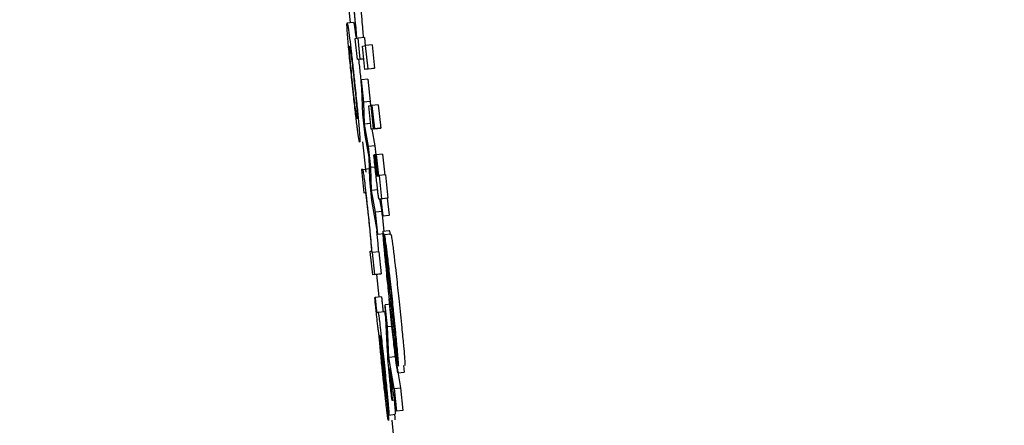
# Model space of a CAD drawing. Header units: inches. Extents: x 170 to 312, y 215 to 248.
# Tile 965 of 981: x 308.9013 to 308.9315, y 243.6046 to 243.6171. Entities that reach past the tile are written whole.
import ezdxf

# ---------------------------------------------------------------- set-up
doc = ezdxf.new("R2010")
doc.units = ezdxf.units.IN
doc.header["$LTSCALE"] = 0.25
doc.header["$MEASUREMENT"] = 0
doc.layers.add('ANNOTATIONS', color=1, linetype='Continuous')
doc.layers.add('MOTOR RH', color=7, linetype='Continuous')
doc.styles.add('ARIAL', font='arial.ttf', dxfattribs={"height": 0.09375})
doc.dimstyles.new('STANDARD$0', dxfattribs={"dimtxt": 0.09375, "dimasz": 0.09375, "dimexe": 0.03125, "dimexo": 0.046875, "dimgap": 0.09, "dimtad": 0, "dimtih": 1, "dimtoh": 1, "dimdec": 4, "dimzin": 0, "dimdsep": 46, "dimtxsty": 'ARIAL', "dimcen": 0.09, "dimadec": 0, "dimazin": 0, "dimtfac": 1, "dimtdec": 4, "dimtofl": 0, "dimtmove": 0, "dimatfit": 1, "dimfxl": 1, "dimtolj": 1, "dimtzin": 0, "dimarcsym": 0})

# ---------------------------------------------------------------- blocks, each defined once
blk = doc.blocks.new('*D76')
at = {"layer": 'ANNOTATIONS', "color": 0, "lineweight": -2, "transparency": 16777216}
for p, q in [((308.606153, 244.125047), (310.452116, 244.125047)), ((310.420866, 244.031297), (310.420866, 242.331666)), ((310.420866, 240.197174), (310.420866, 241.896805)), ((309.69034, 240.103424), (310.452116, 240.103424))]:
    blk.add_line(p, q, dxfattribs=at)
at = {"layer": 'ANNOTATIONS', "color": 0, "transparency": 16777216}
for points in [[(310.405241, 244.031297), (310.436491, 244.031297), (310.420866, 244.125047)], [(310.405241, 240.197174), (310.436491, 240.197174), (310.420866, 240.103424)]]:
    blk.add_solid(points, dxfattribs=at)
at = {"layer": 'defpoints', "color": 0, "transparency": 16777216}
for p in [(308.559278, 244.125047), (309.643465, 240.103424), (310.420866, 240.103424)]:
    blk.add_point(p, dxfattribs=at)
at = {"layer": 'ANNOTATIONS', "color": 0, "transparency": 16777216, "insert": (310.420866, 242.114236), "char_height": 0.09375, "attachment_point": 5, "style": 'ARIAL'}
blk.add_mtext('\\A1;OPENING\\PHEIGHT', dxfattribs=at)
blk = doc.blocks.new('*D77')
at = {"layer": 'ANNOTATIONS', "color": 0, "lineweight": -2, "transparency": 16777216}
for p, q in [((308.606153, 244.96103), (311.107104, 244.96103)), ((311.075854, 244.86728), (311.075854, 242.749657)), ((311.075854, 240.197174), (311.075854, 242.314797)), ((310.610685, 240.103424), (311.107104, 240.103424))]:
    blk.add_line(p, q, dxfattribs=at)
at = {"layer": 'ANNOTATIONS', "color": 0, "transparency": 16777216}
for points in [[(311.060229, 244.86728), (311.091479, 244.86728), (311.075854, 244.96103)], [(311.060229, 240.197174), (311.091479, 240.197174), (311.075854, 240.103424)]]:
    blk.add_solid(points, dxfattribs=at)
at = {"layer": 'defpoints', "color": 0, "transparency": 16777216}
for p in [(308.559278, 244.96103), (310.56381, 240.103424), (311.075854, 240.103424)]:
    blk.add_point(p, dxfattribs=at)
at = {"layer": 'ANNOTATIONS', "color": 0, "transparency": 16777216, "insert": (311.075854, 242.532227), "char_height": 0.09375, "attachment_point": 5, "style": 'ARIAL'}
blk.add_mtext('\\A1;TOTAL\\PHEIGHT', dxfattribs=at)

msp = doc.modelspace()

# ---------------------------------------------------------------- linework, layer by layer
at = {"layer": 'MOTOR RH'}
for p, q in [((308.911332, 243.617819), (308.911421, 243.616971)), ((308.911746, 243.617372), (308.911777, 243.617062)), ((308.911331, 243.616962), (308.911526, 243.616982)), ((308.911608, 243.616484), (308.911569, 243.616479)), ((308.911569, 243.616479), (308.911636, 243.615836)), ((308.911665, 243.616492), (308.911632, 243.616487)), ((308.911861, 243.616512), (308.911665, 243.616492)), ((308.911733, 243.615848), (308.911665, 243.616492)), ((308.911861, 243.616512), (308.911887, 243.616264)), ((308.911802, 243.616252), (308.911899, 243.616265)), ((308.911877, 243.615538), (308.911802, 243.616252)), ((308.912094, 243.616286), (308.911899, 243.616265)), ((308.911974, 243.61555), (308.911899, 243.616265)), ((308.912094, 243.616286), (308.91217, 243.615571)), ((308.911832, 243.615857), (308.911636, 243.615836)), ((308.911733, 243.615848), (308.911636, 243.615836)), ((308.911733, 243.615848), (308.911843, 243.61586)), ((308.911844, 243.615858), (308.911832, 243.615857)), ((308.912073, 243.615559), (308.911877, 243.615538)), ((308.911974, 243.61555), (308.911877, 243.615538)), ((308.911974, 243.61555), (308.91217, 243.615571)), ((308.91217, 243.615571), (308.912073, 243.615559)), ((308.911969, 243.615236), (308.911773, 243.615216)), ((308.911844, 243.614536), (308.911773, 243.615216)), ((308.911812, 243.614165), (308.911773, 243.615216)), ((308.911969, 243.615236), (308.91204, 243.614556)), ((308.911755, 243.61516), (308.911786, 243.614856)), ((308.91204, 243.614556), (308.911844, 243.614536)), ((308.91186, 243.613856), (308.911844, 243.614536)), ((308.911995, 243.614418), (308.912066, 243.614427)), ((308.91207, 243.613703), (308.911995, 243.614418)), ((308.91204, 243.614556), (308.912043, 243.614424)), ((308.912078, 243.614428), (308.912066, 243.614427)), ((308.912141, 243.613712), (308.912066, 243.614427)), ((308.912078, 243.614429), (308.912092, 243.61443)), ((308.912153, 243.613714), (308.912078, 243.614429)), ((308.912287, 243.614451), (308.912092, 243.61443)), ((308.912092, 243.61443), (308.912167, 243.613716)), ((308.912287, 243.614451), (308.912363, 243.613736)), ((308.91188, 243.613522), (308.911812, 243.614165)), ((308.912052, 243.613876), (308.91186, 243.613856)), ((308.911988, 243.613169), (308.91186, 243.613856)), ((308.912266, 243.613724), (308.91207, 243.613703)), ((308.912141, 243.613712), (308.91207, 243.613703)), ((308.912088, 243.613705), (308.912184, 243.61319)), ((308.912141, 243.613712), (308.912336, 243.613733)), ((308.912349, 243.613734), (308.912153, 243.613714)), ((308.912167, 243.613716), (308.912153, 243.613714)), ((308.912167, 243.613716), (308.912363, 243.613736)), ((308.912336, 243.613733), (308.912266, 243.613724)), ((308.912336, 243.613734), (308.912336, 243.613733)), ((308.912363, 243.613736), (308.912349, 243.613734)), ((308.912004, 243.612845), (308.91188, 243.613522)), ((308.911804, 243.613313), (308.911901, 243.612381)), ((308.912184, 243.61319), (308.911988, 243.613169)), ((308.912056, 243.612526), (308.911988, 243.613169)), ((308.912184, 243.61319), (308.912213, 243.612917)), ((308.912023, 243.612155), (308.912004, 243.612845)), ((308.912152, 243.612911), (308.912163, 243.612912)), ((308.912213, 243.612917), (308.912163, 243.612912)), ((308.912213, 243.612918), (308.912224, 243.61292)), ((308.912281, 243.612274), (308.912213, 243.612918)), ((308.91242, 243.61294), (308.912224, 243.61292)), ((308.912224, 243.61292), (308.912292, 243.612276)), ((308.91242, 243.61294), (308.912487, 243.612297)), ((308.911814, 243.612471), (308.91201, 243.612492)), ((308.912191, 243.61254), (308.912056, 243.612526)), ((308.912074, 243.611826), (308.912056, 243.612526)), ((308.911814, 243.612471), (308.911767, 243.612465)), ((308.911767, 243.612465), (308.911842, 243.611751)), ((308.912238, 243.612269), (308.912281, 243.612274)), ((308.912292, 243.612276), (308.912309, 243.612278)), ((308.912505, 243.612299), (308.912309, 243.612278)), ((308.912309, 243.612278), (308.912385, 243.611564)), ((308.912505, 243.612299), (308.91258, 243.611584)), ((308.912091, 243.611512), (308.912023, 243.612155)), ((308.911842, 243.611751), (308.911888, 243.611757)), ((308.912269, 243.611846), (308.912074, 243.611826)), ((308.912199, 243.61116), (308.912074, 243.611826)), ((308.912271, 243.61048), (308.912091, 243.611512)), ((308.912356, 243.61156), (308.912315, 243.611555)), ((308.912315, 243.611555), (308.912315, 243.611555)), ((308.912324, 243.611556), (308.912395, 243.61118)), ((308.912411, 243.611039), (308.912356, 243.61156)), ((308.912563, 243.611582), (308.912367, 243.611561)), ((308.912385, 243.611564), (308.912367, 243.611561)), ((308.912367, 243.611561), (308.912422, 243.611041)), ((308.91258, 243.611584), (308.912385, 243.611564)), ((308.91258, 243.611584), (308.912563, 243.611582)), ((308.912563, 243.611582), (308.912617, 243.611061)), ((308.912395, 243.61118), (308.912199, 243.61116)), ((308.912271, 243.61048), (308.912199, 243.61116)), ((308.912395, 243.61118), (308.912459, 243.610577)), ((308.912607, 243.61106), (308.912411, 243.611039)), ((308.912422, 243.611041), (308.912411, 243.611039)), ((308.912422, 243.611041), (308.912617, 243.611061)), ((308.912617, 243.611061), (308.912607, 243.61106)), ((308.912271, 243.61048), (308.912467, 243.6105)), ((308.912428, 243.610574), (308.912624, 243.610594)), ((308.912675, 243.61048), (308.912479, 243.610459)), ((308.912479, 243.610459), (308.912561, 243.609682)), ((308.912076, 243.609955), (308.912032, 243.60995)), ((308.912032, 243.60995), (308.912107, 243.609235)), ((308.912106, 243.609922), (308.912097, 243.609921)), ((308.912302, 243.609942), (308.912106, 243.609922)), ((308.912177, 243.609244), (308.912106, 243.609922)), ((308.912302, 243.609942), (308.912373, 243.609265)), ((308.912528, 243.609672), (308.91255, 243.609494)), ((308.912303, 243.609256), (308.912107, 243.609235)), ((308.912177, 243.609244), (308.912107, 243.609235)), ((308.912177, 243.609244), (308.912373, 243.609265)), ((308.912229, 243.609248), (308.912302, 243.608556)), ((308.912373, 243.609265), (308.912303, 243.609256)), ((308.912179, 243.608543), (308.91219, 243.608545)), ((308.912385, 243.608565), (308.91219, 243.608545)), ((308.912694, 243.608337), (308.912499, 243.608316)), ((308.912569, 243.607643), (308.912499, 243.608316)), ((308.912572, 243.606869), (308.912499, 243.608316)), ((308.912244, 243.608084), (308.91228, 243.608088)), ((308.91228, 243.608088), (308.912476, 243.608109)), ((308.912765, 243.607664), (308.912569, 243.607643)), ((308.912329, 243.60737), (308.912338, 243.607372)), ((308.912612, 243.606702), (308.912569, 243.607643)), ((308.912808, 243.607307), (308.912794, 243.607415)), ((308.912381, 243.606943), (308.912438, 243.606381)), ((308.912387, 243.606986), (308.912447, 243.606397)), ((308.912889, 243.606228), (308.912808, 243.607005)), ((308.912808, 243.606722), (308.912612, 243.606702)), ((308.912769, 243.605747), (308.912612, 243.606702)), ((308.912833, 243.60657), (308.912964, 243.605768)), ((308.912842, 243.605054), (308.912632, 243.606361)), ((308.912889, 243.606228), (308.913085, 243.606248)), ((308.913064, 243.60645), (308.913085, 243.606248)), ((308.912608, 243.604936), (308.912533, 243.60565)), ((308.912769, 243.605747), (308.912964, 243.605768)), ((308.912769, 243.605747), (308.912842, 243.605054)), ((308.912964, 243.605768), (308.913037, 243.605074)), ((308.912787, 243.605391), (308.912708, 243.605383)), ((308.912719, 243.605385), (308.912708, 243.605383)), ((308.912787, 243.605392), (308.912719, 243.605385)), ((308.912608, 243.604936), (308.912804, 243.604957)), ((308.913037, 243.605074), (308.912842, 243.605054)), ((308.912698, 243.604775), (308.912788, 243.603913))]:
    msp.add_line(p, q, dxfattribs=at)
for points, knots in [([(308.911581, 243.617041), (308.911575, 243.617109), (308.911558, 243.617282), (308.911538, 243.617465), (308.911527, 243.617577)], [0, 0, 0, 0, 0.393307, 1, 1, 1, 1]), ([(308.911531, 243.617428), (308.911541, 243.617337), (308.91156, 243.617156), (308.911585, 243.616885), (308.911596, 243.616759), (308.911601, 243.616687)], [0, 0, 0, 0, 0.301188, 0.603154, 1, 1, 1, 1]), ([(308.911632, 243.616487), (308.911625, 243.616567), (308.911611, 243.616729), (308.911591, 243.616936), (308.911581, 243.617041)], [0, 0, 0, 0, 0.491754, 1, 1, 1, 1]), ([(308.911777, 243.617062), (308.911787, 243.616963), (308.911806, 243.616755), (308.91182, 243.616593), (308.911827, 243.616508)], [0, 0, 0, 0, 0.4774698, 1, 1, 1, 1]), ([(308.911356, 243.616453), (308.911349, 243.616545), (308.911329, 243.616781), (308.911323, 243.616938), (308.911328, 243.616955), (308.911331, 243.616962)], [0, 0, 0, 0, 0.273074, 0.703269, 1, 1, 1, 1]), ([(308.911331, 243.616962), (308.911338, 243.616945), (308.911351, 243.616915), (308.911391, 243.616611), (308.911408, 243.616481)], [0, 0, 0, 0, 0.573935, 1, 1, 1, 1]), ([(308.911526, 243.616982), (308.911534, 243.616965), (308.911547, 243.616936), (308.911587, 243.616632), (308.911604, 243.616502)], [0, 0, 0, 0, 0.573906, 1, 1, 1, 1]), ([(308.911485, 243.61513), (308.911463, 243.615336), (308.91142, 243.61575), (308.911378, 243.616197), (308.911361, 243.616396), (308.911356, 243.616453)], [0, 0, 0, 0, 0.414961, 0.833053, 1, 1, 1, 1]), ([(308.911408, 243.616481), (308.911423, 243.616357), (308.911454, 243.616108), (308.911508, 243.615623), (308.911543, 243.615294), (308.911559, 243.615139)], [0, 0, 0, 0, 0.345006, 0.690035, 1, 1, 1, 1]), ([(308.911601, 243.616687), (308.911606, 243.616616), (308.911614, 243.616495), (308.91161, 243.616487), (308.911608, 243.616484)], [0, 0, 0, 0, 0.589004, 1, 1, 1, 1]), ([(308.911418, 243.615932), (308.911412, 243.61601), (308.911397, 243.616207), (308.911401, 243.616244), (308.911405, 243.616247), (308.911406, 243.616247)], [0, 0, 0, 0, 0.356193, 0.9028, 1, 1, 1, 1]), ([(308.911406, 243.616247), (308.911409, 243.616243), (308.911416, 243.616231), (308.911434, 243.616121), (308.911452, 243.615983), (308.911456, 243.615956)], [0, 0, 0, 0, 0.361, 0.873185, 1, 1, 1, 1]), ([(308.911496, 243.615131), (308.911484, 243.615249), (308.911459, 243.615485), (308.911433, 243.615759), (308.911422, 243.615886), (308.911418, 243.615932)], [0, 0, 0, 0, 0.385505, 0.773933, 1, 1, 1, 1]), ([(308.911456, 243.615956), (308.911465, 243.615884), (308.911483, 243.615741), (308.911516, 243.615444), (308.911538, 243.615236), (308.911549, 243.615134)], [0, 0, 0, 0, 0.336257, 0.673323, 1, 1, 1, 1]), ([(308.911681, 243.615841), (308.911689, 243.615769), (308.911714, 243.615554), (308.911739, 243.615318), (308.911755, 243.61516)], [0, 0, 0, 0, 0.333304, 1, 1, 1, 1]), ([(308.911634, 243.613805), (308.911618, 243.61394), (308.911585, 243.614209), (308.911531, 243.614692), (308.911498, 243.615003), (308.911485, 243.61513)], [0, 0, 0, 0, 0.3717838, 0.7443935, 1, 1, 1, 1]), ([(308.911587, 243.614327), (308.911577, 243.614408), (308.911557, 243.614571), (308.911524, 243.614867), (308.911504, 243.615057), (308.911496, 243.615131)], [0, 0, 0, 0, 0.378003, 0.757559, 1, 1, 1, 1]), ([(308.911549, 243.615134), (308.911564, 243.614988), (308.91159, 243.614743), (308.911619, 243.614438), (308.911637, 243.614214), (308.911647, 243.614044), (308.911643, 243.614028), (308.91164, 243.614018)], [0, 0, 0, 0, 0.203902, 0.343543, 0.483534, 0.683819, 1, 1, 1, 1]), ([(308.911559, 243.615139), (308.911582, 243.61492), (308.911624, 243.614522), (308.911667, 243.614068), (308.911684, 243.613872), (308.91169, 243.613801)], [0, 0, 0, 0, 0.43933, 0.796991, 1, 1, 1, 1]), ([(308.91164, 243.614018), (308.911636, 243.614024), (308.91163, 243.614035), (308.911612, 243.614138), (308.911593, 243.614277), (308.911587, 243.614327)], [0, 0, 0, 0, 0.389317, 0.780867, 1, 1, 1, 1]), ([(308.911715, 243.613304), (308.911708, 243.613321), (308.911696, 243.61335), (308.911661, 243.613598), (308.911639, 243.61377), (308.911634, 243.613805)], [0, 0, 0, 0, 0.521973, 0.900897, 1, 1, 1, 1]), ([(308.91169, 243.613801), (308.911698, 243.613709), (308.911717, 243.613477), (308.911723, 243.613327), (308.911718, 243.61331), (308.911715, 243.613304)], [0, 0, 0, 0, 0.280726, 0.704908, 1, 1, 1, 1]), ([(308.912206, 243.612393), (308.912198, 243.612469), (308.91218, 243.612642), (308.912162, 243.612814), (308.912152, 243.612911)], [0, 0, 0, 0, 0.439909, 1, 1, 1, 1]), ([(308.912163, 243.612912), (308.912167, 243.612869), (308.912176, 243.612781), (308.912186, 243.612692), (308.91219, 243.612647)], [0, 0, 0, 0, 0.499191, 1, 1, 1, 1]), ([(308.91219, 243.612647), (308.912194, 243.612612), (308.912203, 243.612531), (308.912214, 243.61243), (308.91222, 243.612379), (308.912222, 243.612364)], [0, 0, 0, 0, 0.3553662, 0.8102322, 1, 1, 1, 1]), ([(308.911976, 243.611176), (308.911959, 243.611339), (308.911929, 243.611621), (308.911887, 243.611991), (308.911854, 243.612257), (308.911827, 243.612445), (308.911819, 243.612462), (308.911814, 243.612471)], [0, 0, 0, 0, 0.218966, 0.377976, 0.537623, 0.720461, 1, 1, 1, 1]), ([(308.912253, 243.611961), (308.912245, 243.61203), (308.91223, 243.61217), (308.912214, 243.612318), (308.912206, 243.612393)], [0, 0, 0, 0, 0.4901237, 1, 1, 1, 1]), ([(308.912222, 243.612364), (308.912224, 243.612348), (308.912229, 243.612307), (308.912234, 243.612274), (308.912236, 243.612271), (308.912238, 243.612269)], [0, 0, 0, 0, 0.191763, 0.491081, 1, 1, 1, 1]), ([(308.912289, 243.61166), (308.912284, 243.611699), (308.912274, 243.611776), (308.91226, 243.611901), (308.912253, 243.611961)], [0, 0, 0, 0, 0.514201, 1, 1, 1, 1]), ([(308.911888, 243.611757), (308.911891, 243.61175), (308.911896, 243.61174), (308.911913, 243.611621), (308.911933, 243.611461), (308.911958, 243.611242), (308.911975, 243.611085), (308.911984, 243.610996)], [0, 0, 0, 0, 0.3079795, 0.4810719, 0.6559274, 0.8045162, 1, 1, 1, 1]), ([(308.912315, 243.611555), (308.912313, 243.611556), (308.912309, 243.611559), (308.912302, 243.611578), (308.912294, 243.611632), (308.912289, 243.61166)], [0, 0, 0, 0, 0.391031, 0.691586, 1, 1, 1, 1]), ([(308.91204, 243.610551), (308.912032, 243.610633), (308.912012, 243.610834), (308.91199, 243.611048), (308.911976, 243.611176)], [0, 0, 0, 0, 0.405408, 1, 1, 1, 1]), ([(308.911984, 243.610996), (308.911995, 243.610891), (308.912017, 243.610682), (308.912041, 243.610426), (308.912052, 243.610295), (308.912057, 243.610239)], [0, 0, 0, 0, 0.364047, 0.72743, 1, 1, 1, 1]), ([(308.912097, 243.609921), (308.912089, 243.610014), (308.912073, 243.610203), (308.912051, 243.610434), (308.91204, 243.610551)], [0, 0, 0, 0, 0.493669, 1, 1, 1, 1]), ([(308.912236, 243.610572), (308.912248, 243.610444), (308.912269, 243.610214), (308.912286, 243.610025), (308.912293, 243.609941)], [0, 0, 0, 0, 0.5547872, 1, 1, 1, 1]), ([(308.912428, 243.610574), (308.912426, 243.610558), (308.912423, 243.610527), (308.91244, 243.610286), (308.912458, 243.610087), (308.912463, 243.610025)], [0, 0, 0, 0, 0.406615, 0.81595, 1, 1, 1, 1]), ([(308.912466, 243.610344), (308.91246, 243.61039), (308.912444, 243.610512), (308.912433, 243.610568), (308.912429, 243.610572), (308.912428, 243.610574)], [0, 0, 0, 0, 0.307613, 0.815585, 1, 1, 1, 1]), ([(308.912531, 243.610149), (308.912518, 243.61024), (308.912494, 243.610413), (308.912484, 243.610445), (308.912479, 243.610459)], [0, 0, 0, 0, 0.524237, 1, 1, 1, 1]), ([(308.912624, 243.610594), (308.912627, 243.610591), (308.912631, 243.610586), (308.912645, 243.61049), (308.912646, 243.610477)], [0, 0, 0, 0, 0.8697204, 1, 1, 1, 1]), ([(308.912675, 243.61048), (308.912679, 243.610464), (308.912687, 243.610438), (308.912704, 243.610336), (308.912719, 243.610226), (308.912726, 243.61017)], [0, 0, 0, 0, 0.420324, 0.705127, 1, 1, 1, 1]), ([(308.912057, 243.610239), (308.912064, 243.610159), (308.912075, 243.610021), (308.912078, 243.609959), (308.912076, 243.609956), (308.912076, 243.609955)], [0, 0, 0, 0, 0.537511, 0.912211, 1, 1, 1, 1]), ([(308.912503, 243.610047), (308.912497, 243.610095), (308.912484, 243.610206), (308.912473, 243.610294), (308.912466, 243.610344)], [0, 0, 0, 0, 0.427952, 1, 1, 1, 1]), ([(308.912616, 243.609435), (308.912605, 243.609529), (308.912577, 243.60978), (308.912548, 243.610013), (308.912533, 243.610132), (308.912531, 243.610149)], [0, 0, 0, 0, 0.3362178, 0.9049084, 1, 1, 1, 1]), ([(308.912726, 243.61017), (308.912735, 243.610106), (308.912757, 243.609934), (308.912787, 243.609669), (308.912808, 243.609483), (308.912811, 243.609456)], [0, 0, 0, 0, 0.336476, 0.90573, 1, 1, 1, 1]), ([(308.912463, 243.610025), (308.91248, 243.609852), (308.912517, 243.609451), (308.912574, 243.608893), (308.912609, 243.608558), (308.912616, 243.608497)], [0, 0, 0, 0, 0.3811861, 0.886698, 1, 1, 1, 1]), ([(308.912655, 243.608671), (308.91263, 243.608908), (308.912578, 243.609385), (308.912528, 243.609825), (308.912503, 243.610047)], [0, 0, 0, 0, 0.494718, 1, 1, 1, 1]), ([(308.912534, 243.609433), (308.912528, 243.609506), (308.912514, 243.609653), (308.912506, 243.609777), (308.912507, 243.60979), (308.912508, 243.609796)], [0, 0, 0, 0, 0.347198, 0.696613, 1, 1, 1, 1]), ([(308.912508, 243.609796), (308.91251, 243.609791), (308.912514, 243.609781), (308.912523, 243.609707), (308.912528, 243.609672)], [0, 0, 0, 0, 0.530514, 1, 1, 1, 1]), ([(308.91255, 243.609494), (308.912562, 243.609391), (308.912605, 243.609009), (308.91265, 243.608592), (308.912683, 243.608287)], [0, 0, 0, 0, 0.269653, 1, 1, 1, 1]), ([(308.912561, 243.609682), (308.912568, 243.609649), (308.912578, 243.6096), (308.912604, 243.609405), (308.912615, 243.609312), (308.912617, 243.609292)], [0, 0, 0, 0, 0.624663, 0.921074, 1, 1, 1, 1]), ([(308.91263, 243.60848), (308.912618, 243.608595), (308.912587, 243.608896), (308.912554, 243.609225), (308.912537, 243.609407), (308.912534, 243.609433)], [0, 0, 0, 0, 0.348912, 0.906699, 1, 1, 1, 1]), ([(308.912728, 243.608394), (308.912715, 243.60852), (308.91269, 243.608759), (308.912652, 243.609111), (308.912628, 243.609327), (308.912616, 243.609435)], [0, 0, 0, 0, 0.354555, 0.674553, 1, 1, 1, 1]), ([(308.912617, 243.609292), (308.912631, 243.609176), (308.912663, 243.608895), (308.912698, 243.608567), (308.912718, 243.608374)], [0, 0, 0, 0, 0.412185, 1, 1, 1, 1]), ([(308.912811, 243.609456), (308.912825, 243.609337), (308.912862, 243.609002), (308.9129, 243.608645), (308.912924, 243.608415)], [0, 0, 0, 0, 0.355645, 1, 1, 1, 1]), ([(308.912794, 243.607415), (308.912787, 243.607478), (308.912751, 243.607794), (308.912703, 243.608237), (308.912664, 243.608596), (308.912655, 243.608671)], [0, 0, 0, 0, 0.1656771, 0.826048, 1, 1, 1, 1]), ([(308.912227, 243.60807), (308.912221, 243.608131), (308.912204, 243.60829), (308.912189, 243.608447), (308.912179, 243.608543)], [0, 0, 0, 0, 0.382123, 1, 1, 1, 1]), ([(308.91219, 243.608545), (308.912193, 243.60851), (308.912198, 243.608458), (308.912206, 243.608382), (308.91221, 243.608342), (308.912212, 243.608321)], [0, 0, 0, 0, 0.4881921, 0.7420954, 1, 1, 1, 1]), ([(308.912212, 243.608321), (308.912215, 243.608296), (308.912219, 243.608251), (308.912226, 243.608192), (308.912232, 243.608142), (308.91224, 243.60809), (308.912242, 243.608086), (308.912244, 243.608084)], [0, 0, 0, 0, 0.140203, 0.256217, 0.372215, 0.556778, 1, 1, 1, 1]), ([(308.912385, 243.608565), (308.912389, 243.608531), (308.912394, 243.608478), (308.912401, 243.608402), (308.912406, 243.608362), (308.912408, 243.608342)], [0, 0, 0, 0, 0.488228, 0.74209, 1, 1, 1, 1]), ([(308.912408, 243.608342), (308.91241, 243.608317), (308.912415, 243.608272), (308.912422, 243.608212), (308.912428, 243.608162), (308.912436, 243.608111), (308.912438, 243.608107), (308.91244, 243.608104)], [0, 0, 0, 0, 0.140209, 0.256232, 0.372219, 0.556786, 1, 1, 1, 1]), ([(308.912889, 243.606228), (308.912882, 243.606252), (308.91287, 243.606293), (308.912829, 243.60659), (308.912774, 243.60704), (308.9127, 243.607701), (308.912646, 243.608211), (308.912616, 243.608497)], [0, 0, 0, 0, 0.2274455, 0.3895113, 0.5522432, 0.749091, 1, 1, 1, 1]), ([(308.912744, 243.607441), (308.912728, 243.607579), (308.912691, 243.607899), (308.912652, 243.60827), (308.91263, 243.60848)], [0, 0, 0, 0, 0.433106, 1, 1, 1, 1]), ([(308.912683, 243.608287), (308.912709, 243.608047), (308.912762, 243.607564), (308.912812, 243.60712), (308.912838, 243.606895)], [0, 0, 0, 0, 0.494897, 1, 1, 1, 1]), ([(308.912718, 243.608374), (308.912736, 243.608205), (308.912767, 243.607904), (308.912792, 243.607644), (308.912803, 243.60753)], [0, 0, 0, 0, 0.560444, 1, 1, 1, 1]), ([(308.912872, 243.606953), (308.912856, 243.607119), (308.912821, 243.607498), (308.912767, 243.608024), (308.912734, 243.608338), (308.912728, 243.608394)], [0, 0, 0, 0, 0.388172, 0.889047, 1, 1, 1, 1]), ([(308.912924, 243.608415), (308.912952, 243.608145), (308.913001, 243.607679), (308.913047, 243.607202), (308.913064, 243.607012), (308.913068, 243.606974)], [0, 0, 0, 0, 0.5224707, 0.9026668, 1, 1, 1, 1]), ([(308.912306, 243.607428), (308.912303, 243.607447), (308.912296, 243.607476), (308.91228, 243.607603), (308.912262, 243.607752), (308.912244, 243.607916), (308.912232, 243.608021), (308.912227, 243.60807)], [0, 0, 0, 0, 0.319039, 0.503679, 0.689593, 0.856837, 1, 1, 1, 1]), ([(308.91228, 243.608088), (308.912284, 243.608078), (308.91229, 243.60806), (308.912315, 243.607879), (308.912348, 243.607606), (308.912399, 243.607152), (308.912438, 243.60678), (308.912462, 243.606554)], [0, 0, 0, 0, 0.208173, 0.351517, 0.494835, 0.694303, 1, 1, 1, 1]), ([(308.912476, 243.608109), (308.91248, 243.608097), (308.912486, 243.608078), (308.912507, 243.607933), (308.912521, 243.60781), (308.912526, 243.607769)], [0, 0, 0, 0, 0.493129, 0.83266, 1, 1, 1, 1]), ([(308.912439, 243.606053), (308.912425, 243.606193), (308.912391, 243.606521), (308.912343, 243.607013), (308.912319, 243.607289), (308.912306, 243.607428)], [0, 0, 0, 0, 0.26727, 0.629533, 1, 1, 1, 1]), ([(308.912335, 243.60724), (308.912332, 243.607269), (308.912327, 243.607341), (308.912327, 243.607369), (308.912328, 243.60737), (308.912329, 243.60737)], [0, 0, 0, 0, 0.368455, 0.910327, 1, 1, 1, 1]), ([(308.912338, 243.607372), (308.912345, 243.607303), (308.912358, 243.607165), (308.912373, 243.607018), (308.912381, 243.606943)], [0, 0, 0, 0, 0.495343, 1, 1, 1, 1]), ([(308.912353, 243.607377), (308.912352, 243.607372), (308.912351, 243.607365), (308.912356, 243.607305), (308.912359, 243.607266), (308.912361, 243.607251)], [0, 0, 0, 0, 0.560963, 0.835938, 1, 1, 1, 1]), ([(308.912454, 243.60653), (308.912439, 243.606671), (308.912417, 243.60688), (308.912388, 243.607137), (308.91237, 243.607282), (308.912358, 243.607365), (308.912355, 243.607373), (308.912353, 243.607377)], [0, 0, 0, 0, 0.342854, 0.509816, 0.6784, 0.82401, 1, 1, 1, 1]), ([(308.912808, 243.607005), (308.9128, 243.607036), (308.91279, 243.607081), (308.912762, 243.607298), (308.912748, 243.607411), (308.912744, 243.607441)], [0, 0, 0, 0, 0.605519, 0.894139, 1, 1, 1, 1]), ([(308.912803, 243.60753), (308.912809, 243.607464), (308.91282, 243.607331), (308.912827, 243.607226), (308.912825, 243.607216), (308.912825, 243.607211)], [0, 0, 0, 0, 0.349946, 0.701546, 1, 1, 1, 1]), ([(308.912372, 243.606822), (308.912365, 243.606899), (308.91235, 243.607058), (308.91234, 243.607178), (308.912335, 243.60724)], [0, 0, 0, 0, 0.489757, 1, 1, 1, 1]), ([(308.912361, 243.607251), (308.912363, 243.607227), (308.912367, 243.607179), (308.912376, 243.607088), (308.912383, 243.607023), (308.912387, 243.606986)], [0, 0, 0, 0, 0.302051, 0.603532, 1, 1, 1, 1]), ([(308.912825, 243.607211), (308.912824, 243.607212), (308.912822, 243.607214), (308.912817, 243.607238), (308.912811, 243.607282), (308.912808, 243.607307)], [0, 0, 0, 0, 0.295919, 0.587635, 1, 1, 1, 1]), ([(308.912435, 243.606204), (308.912426, 243.606282), (308.912404, 243.606497), (308.912385, 243.606696), (308.912372, 243.606822)], [0, 0, 0, 0, 0.364573, 1, 1, 1, 1]), ([(308.912605, 243.606391), (308.9126, 243.606452), (308.912581, 243.606677), (308.912576, 243.606788), (308.912572, 243.606869)], [0, 0, 0, 0, 0.269654, 1, 1, 1, 1]), ([(308.912838, 243.606895), (308.912843, 243.606854), (308.912853, 243.60677), (308.912861, 243.606703), (308.912866, 243.606669)], [0, 0, 0, 0, 0.4933094, 1, 1, 1, 1]), ([(308.912905, 243.606433), (308.912907, 243.606448), (308.91291, 243.606476), (308.912894, 243.606698), (308.912878, 243.606884), (308.912872, 243.606953)], [0, 0, 0, 0, 0.425086, 0.786775, 1, 1, 1, 1]), ([(308.913068, 243.606974), (308.913078, 243.606858), (308.913098, 243.606626), (308.913106, 243.606475), (308.913102, 243.60646), (308.913101, 243.606454)], [0, 0, 0, 0, 0.368446, 0.73751, 1, 1, 1, 1]), ([(308.912533, 243.60565), (308.912534, 243.60566), (308.912535, 243.605676), (308.912527, 243.60579), (308.912512, 243.605963), (308.912486, 243.606219), (308.912465, 243.606418), (308.912454, 243.60653)], [0, 0, 0, 0, 0.224914, 0.38364, 0.542898, 0.741702, 1, 1, 1, 1]), ([(308.912462, 243.606554), (308.912476, 243.60642), (308.912512, 243.606076), (308.912554, 243.605655), (308.912576, 243.605425), (308.912581, 243.605363)], [0, 0, 0, 0, 0.319042, 0.817078, 1, 1, 1, 1]), ([(308.912866, 243.606669), (308.912872, 243.606622), (308.912888, 243.606499), (308.9129, 243.60644), (308.912904, 243.606435), (308.912905, 243.606433)], [0, 0, 0, 0, 0.306573, 0.799851, 1, 1, 1, 1]), ([(308.912493, 243.605678), (308.912485, 243.605748), (308.912466, 243.605908), (308.912446, 243.606097), (308.912435, 243.606204)], [0, 0, 0, 0, 0.437242, 1, 1, 1, 1]), ([(308.912438, 243.606381), (308.912451, 243.606256), (308.912473, 243.606045), (308.912498, 243.605789), (308.912508, 243.605681), (308.912512, 243.605643)], [0, 0, 0, 0, 0.486926, 0.817094, 1, 1, 1, 1]), ([(308.912447, 243.606397), (308.912466, 243.606217), (308.912503, 243.605854), (308.912537, 243.60551), (308.912554, 243.605336)], [0, 0, 0, 0, 0.495933, 1, 1, 1, 1]), ([(308.912657, 243.605859), (308.912648, 243.605942), (308.912631, 243.606108), (308.912614, 243.606283), (308.912607, 243.606368), (308.912605, 243.606391)], [0, 0, 0, 0, 0.421103, 0.84226, 1, 1, 1, 1]), ([(308.912632, 243.606361), (308.912633, 243.606325), (308.912636, 243.606254), (308.912643, 243.606147), (308.912647, 243.606094)], [0, 0, 0, 0, 0.498295, 1, 1, 1, 1]), ([(308.912544, 243.605112), (308.912535, 243.605189), (308.912512, 243.605378), (308.912476, 243.605712), (308.91245, 243.605954), (308.912439, 243.606053)], [0, 0, 0, 0, 0.285512, 0.705964, 1, 1, 1, 1]), ([(308.912647, 243.606094), (308.912649, 243.606062), (308.912653, 243.606009), (308.912665, 243.605887), (308.912673, 243.605808), (308.912678, 243.605766)], [0, 0, 0, 0, 0.4136043, 0.6934376, 1, 1, 1, 1]), ([(308.912708, 243.605383), (308.912699, 243.605461), (308.912682, 243.605618), (308.912665, 243.605778), (308.912657, 243.605859)], [0, 0, 0, 0, 0.497787, 1, 1, 1, 1]), ([(308.912522, 243.605479), (308.912519, 243.605486), (308.912516, 243.605498), (308.912503, 243.605592), (308.912495, 243.605656), (308.912493, 243.605678)], [0, 0, 0, 0, 0.491707, 0.824978, 1, 1, 1, 1]), ([(308.912512, 243.605643), (308.912515, 243.605603), (308.912522, 243.605523), (308.912523, 243.605483), (308.912522, 243.60548), (308.912522, 243.605479)], [0, 0, 0, 0, 0.412597, 0.826345, 1, 1, 1, 1]), ([(308.912678, 243.605766), (308.91268, 243.605739), (308.912686, 243.605686), (308.912695, 243.605606), (308.9127, 243.605555), (308.912703, 243.605529)], [0, 0, 0, 0, 0.338486, 0.668608, 1, 1, 1, 1]), ([(308.912554, 243.605336), (308.91256, 243.605274), (308.912576, 243.605105), (308.912585, 243.604988), (308.912591, 243.604915)], [0, 0, 0, 0, 0.371602, 1, 1, 1, 1]), ([(308.912581, 243.605363), (308.912589, 243.605271), (308.912605, 243.605089), (308.912613, 243.604956), (308.91261, 243.604942), (308.912608, 243.604936)], [0, 0, 0, 0, 0.344144, 0.688377, 1, 1, 1, 1]), ([(308.912703, 243.605529), (308.912705, 243.60551), (308.91271, 243.605462), (308.912716, 243.605414), (308.912719, 243.605385)], [0, 0, 0, 0, 0.387585, 1, 1, 1, 1]), ([(308.912777, 243.605383), (308.912785, 243.605292), (308.912801, 243.605109), (308.912808, 243.604976), (308.912805, 243.604963), (308.912804, 243.604957)], [0, 0, 0, 0, 0.344141, 0.688351, 1, 1, 1, 1]), ([(308.912596, 243.604765), (308.912592, 243.604775), (308.912586, 243.604794), (308.912564, 243.604947), (308.912549, 243.605071), (308.912544, 243.605112)], [0, 0, 0, 0, 0.446, 0.812832, 1, 1, 1, 1]), ([(308.912591, 243.604915), (308.912594, 243.604879), (308.9126, 243.604783), (308.912598, 243.604772), (308.912596, 243.604765)], [0, 0, 0, 0, 0.377554, 1, 1, 1, 1]), ([(308.912787, 243.604935), (308.912789, 243.604899), (308.912796, 243.604804), (308.912793, 243.604792), (308.912792, 243.604785)], [0, 0, 0, 0, 0.377597, 1, 1, 1, 1])]:
    msp.add_open_spline(points, degree=3, knots=knots, dxfattribs=at)

# ---------------------------------------------------------------- dimensions: what is measured, and where the dimension line sits
at = {"layer": 'ANNOTATIONS'}
for base, p1, p2, text, picture, middle in [((311.075854, 240.103424), (308.559278, 244.96103), (310.56381, 240.103424), 'TOTAL\\PHEIGHT', '*D77', (311.075854, 242.532227)), ((310.420866, 240.103424), (308.559278, 244.125047), (309.643465, 240.103424), 'OPENING\\PHEIGHT', '*D76', (310.420866, 242.114236))]:
    dim = msp.add_linear_dim(base=base, p1=p1, p2=p2, angle=90, text=text, dimstyle='STANDARD$0', dxfattribs=at)
    dim.commit()
    dim.dimension.update_dxf_attribs({"geometry": picture, "text_midpoint": middle})

doc.saveas('drawing.dxf')
